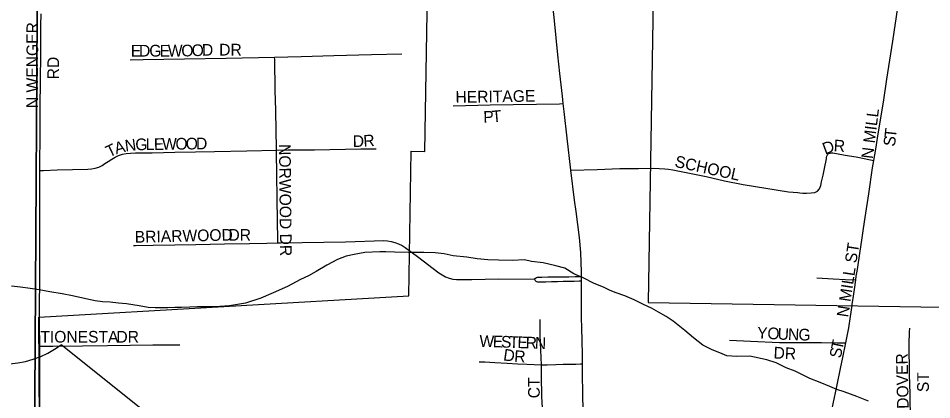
# Model space of a CAD drawing. Extents: x 1985906 to 2360102, y 891258 to 1222054.
# Drawn here: x 2187986 to 2191896, y 1020999 to 1022630 of the extents above; entities that cross this region are included whole.
import ezdxf

# ---------------------------------------------------------------- set-up
doc = ezdxf.new("R2010")
doc.units = 0
for name, color, linetype in [('GM_X_City_Street', 7, 'Continuous'), ('GM_X_City_Street_Text', 7, 'Continuous'), ('GM_X_Corporation', 7, 'Continuous'), ('GM_X_County_Road', 7, 'Continuous'), ('GM_X_Minor_River', 7, 'Continuous'), ('GM_X_Section', 7, 'Continuous'), ('GM_X_State_Route', 7, 'Continuous'), ('GM_X_Township_Road', 7, 'Continuous'), ('GM_X_US_Shield', 7, 'Continuous')]:
    doc.layers.add(name, color=color, linetype=linetype)

msp = doc.modelspace()

# ---------------------------------------------------------------- linework, layer by layer
at = {"layer": 'GM_X_City_Street'}
for points in [[(2188079.5, 1022155.1), (2188079.8, 1022257.4), (2188081.3, 1022356), (2188083.1, 1022484.5), (2188082.7, 1022598.8), (2188084.1, 1022649.5)], [(2189083.6, 1022463.3), (2189197.7, 1022466.4), (2189337.3, 1022470.3), (2189498.7, 1022474.9), (2189628.1, 1022478.5)], [(2188465.4, 1022452.5), (2188521.2, 1022453.5), (2188698.1, 1022456.6), (2188876.1, 1022459.7), (2189083.6, 1022463.3)], [(2189091.7, 1022066.2), (2189091.5, 1022075.3), (2189090, 1022149.2), (2189088.3, 1022235), (2189086.5, 1022323), (2189083.9, 1022451.7), (2189083.6, 1022463.3)], [(2189848.4, 1022255.3), (2190005.8, 1022259.6), (2190303.7, 1022264.7), (2190319.3, 1022265)], [(2191648.8, 1022021.7), (2191657.7, 1022070), (2191664.8, 1022116.7), (2191676.4, 1022187.5)], [(2188079, 1021978.7), (2188094.6, 1021979.2), (2188152.8, 1021981.2), (2188284.2, 1021984.6), (2188300.3, 1021986), (2188315.9, 1021988.8), (2188330.7, 1021993.5), (2188345, 1022000.5), (2188357.5, 1022008.5), (2188370.6, 1022016.9), (2188386.3, 1022027), (2188400.7, 1022035.6), (2188416, 1022042.9), (2188432.1, 1022048.4), (2188448.8, 1022051.8), (2188466.2, 1022053.8), (2188487.8, 1022054.5), (2188559.5, 1022054.9), (2188656.9, 1022057.7), (2188744.8, 1022059.1), (2188826, 1022060.8), (2188964.5, 1022063.2), (2189091.7, 1022066.2)], [(2189091.7, 1022066.2), (2189139.9, 1022066.7), (2189254.9, 1022068), (2189452.1, 1022071.7), (2189518, 1022072)], [(2189097.6, 1021669.4), (2189097.5, 1021678.5), (2189094.8, 1021856.3), (2189093.2, 1021965.2), (2189091.9, 1022054.9), (2189091.7, 1022066.2)], [(2190352.2, 1021980.5), (2190464.7, 1021984), (2190561.6, 1021987.1), (2190641, 1021987.8), (2190704.2, 1021989), (2190730, 1021987.8), (2190754.2, 1021986.2), (2190770.3, 1021984.3), (2190787.9, 1021981.9), (2190802.7, 1021979.2), (2190866.6, 1021966.7), (2190930.4, 1021953), (2191010, 1021934.9), (2191089.5, 1021919.3), (2191185.8, 1021904.1), (2191284, 1021888.3), (2191323, 1021884.3), (2191332.5, 1021883.3), (2191345.1, 1021882.1), (2191360.3, 1021881.8), (2191380.5, 1021883), (2191395.4, 1021884.8), (2191407, 1021890.4), (2191415.5, 1021900.8), (2191421.3, 1021914.9), (2191425.2, 1021930.4), (2191432.3, 1021959.5), (2191439.2, 1021994.6), (2191444.7, 1022022.2), (2191445.8, 1022029.4), (2191446.7, 1022034.6), (2191447.8, 1022040.1), (2191449.9, 1022045.5), (2191454.8, 1022051.3), (2191461.1, 1022053.6), (2191467.1, 1022054.5), (2191472.6, 1022053.9), (2191480.4, 1022052.7), (2191489, 1022051.3), (2191526.2, 1022045), (2191572.5, 1022037), (2191634.9, 1022024.5), (2191648.8, 1022021.7)], [(2191643, 1021990), (2191648.8, 1022021.7)], [(2188479.8, 1021658), (2188488.6, 1021658.2), (2188563.9, 1021659.6), (2188656.9, 1021661.3), (2188746.2, 1021662.9), (2188868.8, 1021665.2), (2188975.4, 1021667.1), (2189050.3, 1021668.5), (2189097.6, 1021669.4)], [(2189097.6, 1021669.4), (2189108.1, 1021669.6), (2189386.8, 1021674.6), (2189550.6, 1021679.6), (2189567, 1021678.7), (2189583.2, 1021676.1), (2189598.9, 1021671.6), (2189614.1, 1021665.6), (2189628.9, 1021658.6), (2189643, 1021650.2), (2189695.8, 1021611.3), (2189787.2, 1021541.8), (2189800.7, 1021532.5), (2189815.1, 1021524.7), (2189830.4, 1021518.6), (2189846.1, 1021514.7), (2189862, 1021513.1), (2189927.3, 1021513), (2190041.7, 1021515.5), (2190195.8, 1021514.3)], [(2191571.3, 1021511.2), (2191573.4, 1021526.5), (2191578, 1021555.5)], [(2190195.8, 1021514.3), (2190197.9, 1021516.9), (2190200.9, 1021519.1), (2190204.6, 1021521.3), (2190208.3, 1021522.4), (2190213.5, 1021523.2), (2190216.8, 1021522.8), (2190227.8, 1021523), (2190252.6, 1021523.9), (2190278.8, 1021523.9), (2190309, 1021525), (2190343.7, 1021525), (2190370.7, 1021525.5), (2190385.1, 1021525.7), (2190397.9, 1021525.9)], [(2190195.8, 1021514.3), (2190197.4, 1021511.3), (2190198.7, 1021508.8), (2190201.7, 1021505.4), (2190204.9, 1021504.5), (2190209, 1021503.2), (2190216.8, 1021502.9), (2190229, 1021503.2), (2190244.4, 1021503.5), (2190268.8, 1021504.1), (2190293.9, 1021504.7), (2190319, 1021505.3), (2190343.7, 1021505.9), (2190365.5, 1021506.4), (2190386.9, 1021506.9), (2190397.7, 1021507.1)], [(2191404.4, 1021519.6), (2191474.2, 1021516), (2191526.8, 1021513.4), (2191571.3, 1021511.2)], [(2191528.5, 1021242.3), (2191541.4, 1021306.5), (2191549.1, 1021354.7), (2191555.6, 1021402.2), (2191556.1, 1021406.4), (2191561.3, 1021442), (2191566.8, 1021479.7), (2191569.9, 1021501.3), (2191571.3, 1021511.2)], [(2190226, 1021147.4), (2190223.1, 1021211.2), (2190221, 1021275.3), (2190220.8, 1021309.1), (2190220.5, 1021324.9), (2190220.8, 1021341.4)], [(2191806.8, 1020852.6), (2191806.6, 1020859), (2191805, 1020942.4), (2191804.8, 1020989.7), (2191803.9, 1021024.6), (2191801.6, 1021106.6), (2191799.6, 1021238.5), (2191801, 1021287.9), (2191802.5, 1021304.2)], [(2188077.9, 1021227.4), (2188134.5, 1021228), (2188261.7, 1021229.5), (2188367.9, 1021230.7), (2188465.9, 1021231.8), (2188562.5, 1021232.9), (2188677.2, 1021234.2)], [(2191031.2, 1021254.1), (2191121.2, 1021249.2), (2191244.9, 1021244.2), (2191326.9, 1021243.7), (2191425.3, 1021243.4), (2191491.8, 1021242.7), (2191528.5, 1021242.3)], [(2191449.5, 1020841.5), (2191453, 1020866.5), (2191453.6, 1020871.5), (2191454.7, 1020878.6), (2191455.7, 1020885.3), (2191456.8, 1020892.2), (2191458.2, 1020899), (2191469.4, 1020951), (2191475.1, 1020981.2), (2191490.4, 1021055.5), (2191506.3, 1021132.6), (2191515.8, 1021179.5), (2191528.5, 1021242.3)], [(2189959.9, 1021161), (2189973.1, 1021160.6), (2189983.6, 1021160.5), (2190026.5, 1021158.7), (2190078.4, 1021155.3), (2190123.5, 1021152.3), (2190163.7, 1021150.9), (2190226, 1021147.4)], [(2190226, 1021147.4), (2190249.6, 1021148), (2190287.9, 1021149.5), (2190319.4, 1021150.5), (2190348.8, 1021150.6), (2190373.2, 1021151.4), (2190393.4, 1021152.1), (2190401.8, 1021152.4)], [(2190231.1, 1020823.4), (2190231.6, 1020871.2), (2190231.6, 1020888.4), (2190231.1, 1020904.9), (2190230.7, 1020921.6), (2190230.9, 1020936.6), (2190230.2, 1020953.1), (2190229.9, 1020968.4), (2190229, 1020983.5), (2190227.3, 1021017.3), (2190226.4, 1021094.7), (2190226.2, 1021131), (2190226, 1021147.4)]]:
    msp.add_lwpolyline(points, dxfattribs=at)
at = {"layer": 'GM_X_Corporation'}
msp.add_lwpolyline([(2188057.8, 1018084.7), (2188083.6, 1019401.9), (2188083.2, 1019710.4), (2187872.2, 1019714.3), (2187852.1, 1019564.6), (2187260.5, 1019901.8), (2187522, 1019929.2), (2188082.8, 1019986.6), (2188074, 1021351.8), (2189657.9, 1021442.5), (2189668, 1022061.7), (2189727.1, 1022060.7), (2189750.6, 1023504.7), (2190716.4, 1023489.1), (2190683.2, 1021415), (2193376.9, 1021371.8), (2193369.1, 1020882), (2193403.5, 1020881.4), (2194631.1, 1020861.7), (2194615.8, 1019899.9), (2193419.1, 1019919.8), (2193441.8, 1019200.7), (2193336.4, 1016841.5)], dxfattribs=at)
at = {"layer": 'GM_X_County_Road'}
for points in [[(2191676.4, 1022187.5), (2191689.8, 1022271.7), (2191704.7, 1022369.6), (2191729.3, 1022532.4), (2191751.9, 1022676.6)], [(2191578, 1021555.5), (2191589.8, 1021633.6), (2191596.8, 1021681.7), (2191603.9, 1021731.2), (2191611.6, 1021778.7), (2191627, 1021879.9), (2191643, 1021990)]]:
    msp.add_lwpolyline(points, dxfattribs=at)
at = {"layer": 'GM_X_Minor_River'}
for points in [[(2191625.7, 1020992.8), (2191575.4, 1021012.6), (2191549.2, 1021022.5), (2191521, 1021032.3), (2191490.8, 1021042.2), (2191460.6, 1021056.1), (2191418.3, 1021071.9), (2191374, 1021089.7), (2191311.5, 1021121.4), (2191273.2, 1021135.3), (2191230.9, 1021157.1), (2191190.6, 1021168.9), (2191118.2, 1021184.6), (2191061.9, 1021184.3), (2191019.7, 1021186), (2190989.5, 1021199.9), (2190957.2, 1021211.8), (2190916.9, 1021231.6), (2190876.6, 1021263.5), (2190840.2, 1021295.4), (2190789.7, 1021335.2), (2190759.5, 1021355.1), (2190727.2, 1021373), (2190697, 1021390.8), (2190662.7, 1021406.7), (2190622.4, 1021426.5), (2190582.1, 1021442.4), (2190545.9, 1021456.2), (2190519.7, 1021466.1), (2190491.5, 1021480), (2190451.2, 1021495.8), (2190404.8, 1021519.6), (2190364.5, 1021537.4), (2190326.2, 1021561.3), (2190288, 1021571.1), (2190233.6, 1021584.9), (2190183.4, 1021590.6), (2190153.2, 1021596.5), (2190100.9, 1021594.2), (2190042.6, 1021595.9), (2189996.4, 1021597.6), (2189950.2, 1021601.4), (2189905.9, 1021609.1), (2189847.6, 1021614.8), (2189809.4, 1021622.7), (2189771.1, 1021626.4), (2189722.9, 1021628.2), (2189656.6, 1021627.8), (2189596.3, 1021629.5), (2189560.1, 1021631.3), (2189534, 1021631.2), (2189469.7, 1021628.8), (2189423.5, 1021620.5), (2189389.4, 1021612.3), (2189353.3, 1021598.1), (2189307.2, 1021573.8), (2189261.1, 1021547.4), (2189229, 1021529.2), (2189195, 1021513), (2189138.9, 1021482.6), (2189076.7, 1021456.2), (2189024.6, 1021433.8), (2188958.4, 1021411.4), (2188890.1, 1021401), (2188829.8, 1021396.6), (2188753.5, 1021396.2), (2188721.3, 1021394)], [(2188721.3, 1021394), (2188685.2, 1021393.8), (2188657, 1021393.7), (2188626.9, 1021391.5), (2188572.6, 1021391.2), (2188542.5, 1021393), (2188504.2, 1021400.9), (2188449.9, 1021408.6), (2188415.7, 1021412.4), (2188379.5, 1021416.2), (2188347.4, 1021418), (2188315.2, 1021421.9), (2188275, 1021429.7), (2188218.6, 1021443.4), (2188174.3, 1021451.2), (2188122, 1021460.9), (2188075.8, 1021468.7), (2188037.5, 1021474.5), (2187995.3, 1021480.3), (2187957.1, 1021484.1)]]:
    msp.add_lwpolyline(points, dxfattribs=at)
at = {"layer": 'GM_X_Section'}
for points in [[(2193425.3, 1026159.9), (2193424.6, 1020894.4), (2188056.2, 1020775.9), (2188087.9, 1026135.7), (2188388.1, 1026136.4)], [(2182838.6, 1026122.3), (2182966.6, 1026123.5), (2188087.9, 1026135.7), (2188056.2, 1020775.9), (2182857, 1020741)]]:
    msp.add_lwpolyline(points, close=True, dxfattribs=at)
at = {"layer": 'GM_X_State_Route'}
msp.add_lwpolyline([(2190404.6, 1020949), (2190403.5, 1021026.4), (2190402, 1021107.4), (2190401.8, 1021152.4), (2190401.4, 1021189.4), (2190399.9, 1021254.2), (2190398.4, 1021303.8), (2190397.3, 1021351.5), (2190397.3, 1021400.7), (2190397.4, 1021481.9), (2190397.7, 1021507.1), (2190397.9, 1021525.9), (2190396.6, 1021546.1), (2190394.1, 1021627.8), (2190388.9, 1021692.5), (2190375, 1021804.1), (2190367.5, 1021852.1), (2190352.2, 1021980.5), (2190335.4, 1022117.1), (2190323.2, 1022230.7), (2190319.3, 1022265), (2190315.5, 1022297.3), (2190304.4, 1022393.5), (2190295.9, 1022474.1), (2190281.9, 1022619.1), (2190269.4, 1022743)], dxfattribs=at)
at = {"layer": 'GM_X_Township_Road'}
for points in [[(2188079, 1021978.7), (2188079.5, 1022155.1)], [(2188077.9, 1021227.4), (2188077.5, 1021321.9), (2188078.3, 1021585.4), (2188078.6, 1021766.5), (2188079, 1021978.7)], [(2188078, 1020783.3), (2188077.5, 1020893.4), (2188078.1, 1021009.1), (2188077.9, 1021227.4)]]:
    msp.add_lwpolyline(points, dxfattribs=at)
at = {"layer": 'GM_X_US_Shield'}
msp.add_line((2188532, 1020944.2), (2188169.5, 1021234.2), dxfattribs=at)
msp.add_ellipse((2187915.7, 1021441.3), major_axis=(-362.5, 0), ratio=0.8, start_param=0.795399, end_param=2.346194, dxfattribs=at)

# ---------------------------------------------------------------- texts
at = {"layer": 'GM_X_City_Street_Text'}
for s, rotation, p in [('N WENGER', 90, (2188071.4, 1022245.7)), ('E', 0.0137, (2188468, 1022466.3)), ('D', 0.0109, (2188503.2, 1022466.3)), ('G', 0.0154, (2188547.2, 1022466.3)), ('E', 0.0137, (2188591.2, 1022466.3)), ('W', 0.0669, (2188626.4, 1022466.4)), ('O', 1.3562, (2188684.8, 1022466.4)), ('O', 2.0212, (2188729.5, 1022467.5)), ('D', 2.0497, (2188773.5, 1022469.1)), ('DR', 0, (2188846.4, 1022470.7)), ('RD', 90, (2188160.9, 1022368.9)), ('HERITAGE', 0.8299, (2189858.2, 1022268.3)), ('N MILL', 82.8778, (2191644.3, 1022027.3)), ('P', 1.6124, (2189977.6, 1022183.2)), ('T', 5.2213, (2190016.1, 1022184.4)), ('T', 83.9178, (2191743.3, 1022116.3)), ('D', 1.4316, (2189418.7, 1022079.1)), ('R', 3.9647, (2189465.1, 1022080.3)), ('S', 81.6921, (2191738, 1022079.4)), ('T', 25.4774, (2188375.5, 1022034)), ('A', 15.2024, (2188405.1, 1022048.3)), ('N', 7.586, (2188445.8, 1022059.5)), ('G', 1.6288, (2188488.1, 1022065.2)), ('L', 0.7786, (2188531.9, 1022066.5)), ('E', 0.7513, (2188567, 1022066.9)), ('W', 0.7565, (2188602.3, 1022067.4)), ('O', 0.7587, (2188659.4, 1022068.2)), ('O', 0.7432, (2188703.4, 1022068.7)), ('D', 0.7587, (2188747.5, 1022069.3)), ('NORWOOD DR', 270.6036, (2189102.2, 1022091.6)), ('D', 20.2875, (2191439.8, 1022046.9)), ('R', 356.5009, (2191475.7, 1022061.4)), ('SCHOOL', 347.6919, (2190793.5, 1021995.2)), ('BRIARWOOD', 1.3318, (2188485.5, 1021669.9)), ('DR', 0, (2188886, 1021678.7)), ('N MILL ST', 81.3816, (2191538.7, 1021349.4)), ('Y', 357.2227, (2191148, 1021260.7)), ('O', 357.2287, (2191192, 1021258.6)), ('U', 357.2232, (2191235.9, 1021256.5)), ('N', 357.5328, (2191280.2, 1021254.3)), ('G', 359.4353, (2191325.9, 1021252.4)), ('TIONESTA', 0, (2188080.8, 1021243.1)), ('DR', 0, (2188406.4, 1021243.1)), ('W', 358.0158, (2189959.6, 1021225.5)), ('E', 358.0078, (2190016.8, 1021223.5)), ('S', 358.0189, (2190051.9, 1021222.3)), ('T', 358.0078, (2190087.1, 1021221.1)), ('E', 358.0189, (2190122.3, 1021219.9)), ('R', 358.0083, (2190157.5, 1021218.7)), ('N', 358.0112, (2190197, 1021217.3)), ('DR', 356.9833, (2191218.4, 1021175.7)), ('T', 78.055, (2191513.6, 1021208.4)), ('D', 351.7308, (2190060.2, 1021167.5)), ('R', 356.3973, (2190108.1, 1021160.7)), ('S', 80.0593, (2191507.6, 1021174.2)), ('DOVER', 91.2235, (2191798.2, 1020960.5)), ('ST', 90, (2191884.2, 1021031.3)), ('CT', 90, (2190218.6, 1021004.9))]:
    msp.add_text(s, height=50, rotation=rotation, dxfattribs=at).set_placement(p)

doc.saveas('drawing.dxf')
